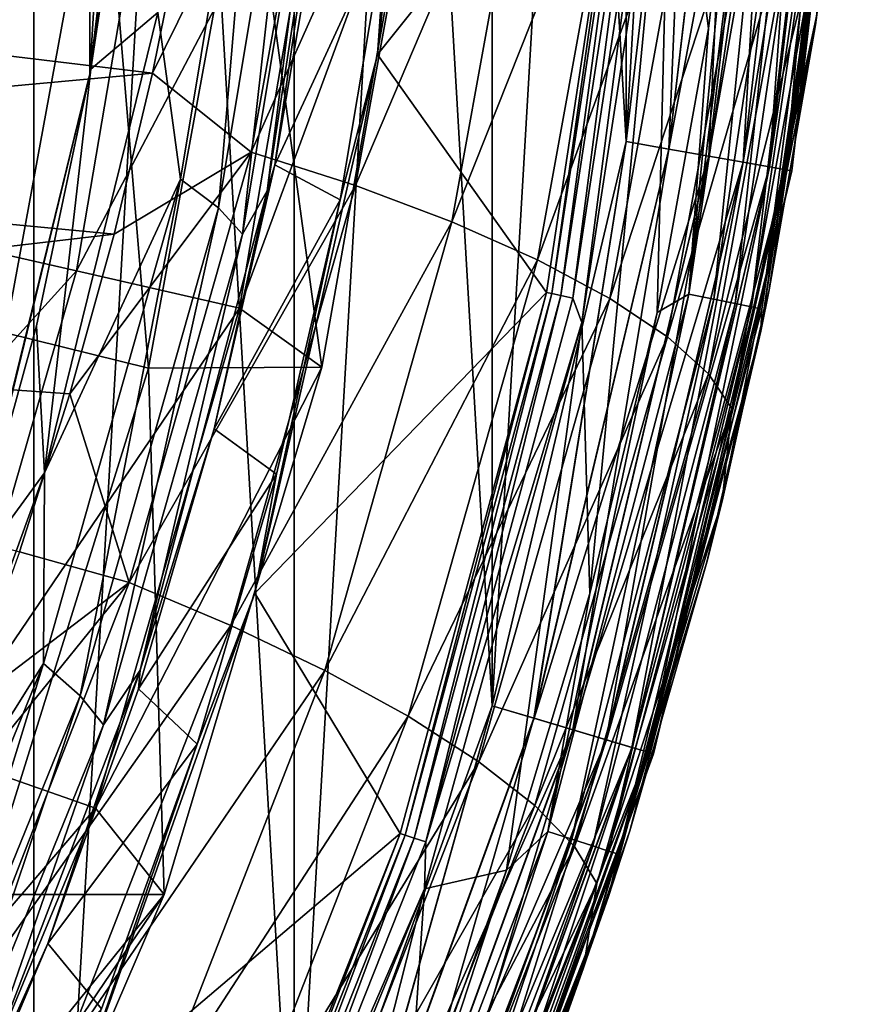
# Model space of a CAD drawing. Header units: metres. Extents: x -24 to 24, y -238 to 25.
# Tile 453 of 477: x 20.46 to 24.46, y -8.22 to -3.54. Entities that reach past the tile are written whole.
import ezdxf

# ---------------------------------------------------------------- set-up
doc = ezdxf.new("R2010")
doc.units = ezdxf.units.M
doc.layers.add('solid_10441023_001', color=7, linetype='CONTINUOUS')

msp = doc.modelspace()

# ---------------------------------------------------------------- linework, layer by layer
at = {"layer": 'solid_10441023_001'}
for points in [[(20.524097, -11.851219, 43.900002), (20.524097, 11.851219, 43.900002), (19.009293, 14.154038, 43.900002)], [(19.009293, -14.154038, 43.900002), (20.524097, -11.851219, 43.900002), (19.009293, 14.154038, 43.900002)], [(19.009293, 14.154038, -103.199997), (20.524097, 11.851219, -103.199997), (19.009293, -14.154038, -103.199997)], [(20.524097, 11.851219, -103.199997), (20.524097, -11.851219, -103.199997), (19.009293, -14.154038, -103.199997)], [(21.761288, -9.388096, 43.900002), (21.761288, 9.388096, 43.900002), (20.524097, 11.851219, 43.900002)], [(20.524097, -11.851219, 43.900002), (21.761288, -9.388096, 43.900002), (20.524097, 11.851219, 43.900002)], [(20.524097, 11.851219, -103.199997), (21.761288, 9.388096, -103.199997), (20.524097, -11.851219, -103.199997)], [(21.761288, 9.388096, -103.199997), (21.761288, -9.388096, -103.199997), (20.524097, -11.851219, -103.199997)], [(22.704126, -6.797986, 43.900002), (22.704126, 6.797986, 43.900002), (21.761288, 9.388096, 43.900002)], [(21.761288, -9.388096, 43.900002), (22.704126, -6.797986, 43.900002), (21.761288, 9.388096, 43.900002)], [(21.761288, 9.388096, -103.199997), (22.704126, 6.797986, -103.199997), (21.761288, -9.388096, -103.199997)], [(22.704126, 6.797986, -103.199997), (22.704126, -6.797986, -103.199997), (21.761288, -9.388096, -103.199997)], [(23.339863, -4.115924, 43.900002), (23.339863, 4.115924, 43.900002), (22.704126, 6.797986, 43.900002)], [(22.704126, -6.797986, 43.900002), (23.339863, -4.115924, 43.900002), (22.704126, 6.797986, 43.900002)], [(22.704126, 6.797986, -103.199997), (23.339863, 4.115924, -103.199997), (22.704126, -6.797986, -103.199997)], [(20.170647, 6.308546, 56.700001), (20.784254, 3.829834, 56.700001), (20.181662, -6.273217, 56.700001)], [(23.339863, 4.115924, -103.199997), (23.339863, -4.115924, -103.199997), (22.704126, -6.797986, -103.199997)], [(23.339863, -4.115924, 43.900002), (23.659895, -1.378189, 43.900002), (23.339863, 4.115924, 43.900002)], [(23.339863, 4.115924, -103.199997), (23.659895, 1.378189, -103.199997), (23.339863, -4.115924, -103.199997)], [(20.784254, 3.829834, 56.700001), (20.790928, -3.793433, 56.700001), (20.181662, -6.273217, 56.700001)], [(20.784254, 3.829834, 56.700001), (21.094431, 1.295263, 56.700001), (20.790928, -3.793433, 56.700001)], [(23.659895, 1.378189, -103.199997), (23.659895, -1.378189, -103.199997), (23.339863, -4.115924, -103.199997)], [(21.094431, 1.295263, 56.700001), (21.09667, -1.258292, 56.700001), (20.790928, -3.793433, 56.700001)], [(22.15851, -3.701208, 51.180927), (22.439106, -1.088601, 51.180927), (23.360973, -2.198686, 46.855011)], [(22.346767, -1.741746, 51.595924), (22.439106, -1.088601, 51.180927), (22.15851, -3.701208, 51.180927)], [(21.09667, -1.258292, 56.700001), (20.794847, -3.771888, 72.732124), (20.790928, -3.793433, 56.700001)], [(21.09667, -1.258292, 56.700001), (20.981297, -2.537324, 72.431389), (20.794847, -3.771888, 72.732124)], [(23.543854, -4.151417, 43.872742), (23.659895, -1.378189, 43.900002), (23.339863, -4.115924, 43.900002)], [(23.543056, -4.151276, -103.172958), (23.339863, -4.115924, -103.199997), (23.659895, -1.378189, -103.199997)], [(23.543056, -4.151276, -103.172958), (23.659895, -1.378189, -103.199997), (23.865801, -1.390025, -103.172958)], [(23.543056, -4.151276, -103.172958), (23.865801, -1.390025, -103.172958), (23.733332, -4.184826, -103.093132)], [(23.866608, -1.390072, 43.872742), (23.659895, -1.378189, 43.900002), (23.543854, -4.151417, 43.872742)], [(23.866608, -1.390072, 43.872742), (23.543854, -4.151417, 43.872742), (24.059408, -1.401301, 43.792717)], [(23.543854, -4.151417, 43.872742), (23.734045, -4.184953, 43.792717), (24.059408, -1.401301, 43.792717)], [(23.865801, -1.390025, -103.172958), (24.058683, -1.401259, -103.093132), (23.733332, -4.184826, -103.093132)], [(23.733332, -4.184826, -103.093132), (24.058683, -1.401259, -103.093132), (23.896744, -4.213641, -102.965981)], [(24.059408, -1.401301, 43.792717), (23.734045, -4.184953, 43.792717), (24.224928, -1.410941, 43.66539)], [(24.058683, -1.401259, -103.093132), (24.224337, -1.410907, -102.965981), (23.896744, -4.213641, -102.965981)], [(23.734045, -4.184953, 43.792717), (23.897327, -4.213744, 43.66539), (24.224928, -1.410941, 43.66539)], [(23.896744, -4.213641, -102.965981), (24.224337, -1.410907, -102.965981), (24.022135, -4.235751, -102.800179)], [(24.224928, -1.410941, 43.66539), (23.897327, -4.213744, 43.66539), (24.351866, -1.418335, 43.499454)], [(23.897327, -4.213744, 43.66539), (24.022549, -4.235823, 43.499454), (24.351866, -1.418335, 43.499454)], [(24.224337, -1.410907, -102.965981), (24.351446, -1.41831, -102.800179), (24.022135, -4.235751, -102.800179)], [(24.022135, -4.235751, -102.800179), (24.351446, -1.41831, -102.800179), (24.100945, -4.249647, -102.607056)], [(24.351866, -1.418335, 43.499454), (24.022549, -4.235823, 43.499454), (24.431553, -1.422976, 43.306248)], [(24.022549, -4.235823, 43.499454), (24.101158, -4.249684, 43.306248), (24.431553, -1.422976, 43.306248)], [(24.351446, -1.41831, -102.800179), (24.431337, -1.422963, -102.607056), (24.100945, -4.249647, -102.607056)], [(24.100945, -4.249647, -102.607056), (24.431337, -1.422963, -102.607056), (24.12779, -4.25438, -102.400002)], [(24.431553, -1.422976, 43.306248), (24.101158, -4.249684, 43.306248), (24.458549, -1.424548, 43.099998)], [(24.101158, -4.249684, 43.306248), (24.12779, -4.25438, 43.099998), (24.458549, -1.424548, 43.099998)], [(24.431337, -1.422963, -102.607056), (24.458549, -1.424548, -102.400002), (24.12779, -4.25438, -102.400002)], [(24.12779, -4.25438, 43.099998), (24.12779, -4.25438, -102.400002), (24.458549, -1.424548, -102.400002)], [(24.458549, -1.424548, 43.099998), (24.12779, -4.25438, 43.099998), (24.458549, -1.424548, -102.400002)], [(22.202972, -3.072407, 51.595924), (22.346767, -1.741746, 51.595924), (22.15851, -3.701208, 51.180927)], [(21.114202, -3.502136, 72.400429), (21.613264, -1.938466, 71.624657), (21.221191, -4.294721, 72.256012)], [(21.401554, -4.430087, 71.901482), (21.221191, -4.294721, 72.256012), (21.613264, -1.938466, 71.624657)], [(21.796762, -2.055002, 71.265076), (21.401554, -4.430087, 71.901482), (21.613264, -1.938466, 71.624657)], [(21.515564, -4.555641, 71.528137), (21.401554, -4.430087, 71.901482), (21.796762, -2.055002, 71.265076)], [(21.912752, -2.168654, 70.88855), (21.515564, -4.555641, 71.528137), (21.796762, -2.055002, 71.265076)], [(21.988907, -2.02266, 70.443764), (21.670458, -4.227142, 70.825256), (21.633259, -4.34932, 71.067192)], [(21.988907, -2.02266, 70.443764), (21.633259, -4.34932, 71.067192), (21.912752, -2.168654, 70.88855)], [(21.988907, -2.02266, 70.443764), (21.885353, -2.956604, 70.523384), (21.670458, -4.227142, 70.825256)], [(21.936775, -2.071471, 75.103783), (21.243793, -3.020166, 75.47554), (21.08894, -3.790512, 75.685593)], [(21.556774, -4.165396, 75.673981), (21.936775, -2.071471, 75.103783), (21.08894, -3.790512, 75.685593)], [(22.441536, -2.18533, 74.931435), (21.936775, -2.071471, 75.103783), (21.556774, -4.165396, 75.673981)], [(16.659605, -4.27758, 45), (17.064367, -2.155811, 45), (20.846899, -2.531168, 45)], [(21.633259, -4.34932, 71.067192), (21.515564, -4.555641, 71.528137), (21.912752, -2.168654, 70.88855)], [(22.053175, -4.324669, 75.513771), (22.441536, -2.18533, 74.931435), (21.556774, -4.165396, 75.673981)], [(22.907351, -2.315674, 74.679497), (22.441536, -2.18533, 74.931435), (22.053175, -4.324669, 75.513771)], [(22.15851, -3.701208, 51.180927), (23.360973, -2.198686, 46.855011), (22.961107, -4.832891, 46.855011)], [(22.986284, -4.83819, 46.793278), (22.961107, -4.832891, 46.855011), (23.360973, -2.198686, 46.855011)], [(23.387009, -2.201137, 46.79261), (22.986284, -4.83819, 46.793278), (23.360973, -2.198686, 46.855011)], [(23.030022, -4.847395, 46.743435), (22.986284, -4.83819, 46.793278), (23.387009, -2.201137, 46.79261)], [(23.387009, -2.201137, 46.79261), (23.432343, -2.205403, 46.742443), (23.030022, -4.847395, 46.743435)], [(23.030022, -4.847395, 46.743435), (23.432343, -2.205403, 46.742443), (23.087402, -4.859473, 46.71114)], [(23.432343, -2.205403, 46.742443), (23.490229, -2.210851, 46.710873), (23.087402, -4.859473, 46.71114)], [(23.087402, -4.859473, 46.71114), (23.490229, -2.210851, 46.710873), (23.129917, -4.975877, 46.700001)], [(23.490229, -2.210851, 46.710873), (23.554991, -2.216947, 46.700001), (23.129917, -4.975877, 46.700001)], [(23.129917, -4.975877, 46.700001), (23.554991, -2.216947, 46.700001), (23.167906, -6.264826, 46.700001)], [(23.554991, -2.216947, 46.700001), (23.488382, -4.929082, 46.700001), (23.167906, -6.264826, 46.700001)], [(23.554991, -2.216947, 46.700001), (23.731827, -3.577746, 46.700001), (23.488382, -4.929082, 46.700001)], [(23.554991, -2.216947, 46.700001), (23.897388, -2.216947, 46.700001), (23.731827, -3.577746, 46.700001)], [(23.63826, -4.841142, 46.716904), (23.731827, -3.577746, 46.700001), (23.897388, -2.216947, 46.700001)], [(23.962067, -2.222947, 46.704239), (23.63826, -4.841142, 46.716904), (23.897388, -2.216947, 46.700001)], [(23.962067, -2.222947, 46.704239), (24.02574, -2.228854, 46.7169), (23.63826, -4.841142, 46.716904)], [(23.756561, -4.86537, 46.766792), (23.63826, -4.841142, 46.716904), (24.02574, -2.228854, 46.7169)], [(23.756561, -4.86537, 46.766792), (24.02574, -2.228854, 46.7169), (24.145981, -2.240008, 46.766792)], [(23.85816, -4.886178, 46.84626), (23.756561, -4.86537, 46.766792), (24.145981, -2.240008, 46.766792)], [(23.85816, -4.886178, 46.84626), (24.145981, -2.240008, 46.766792), (24.249245, -2.249588, 46.84626)], [(21.125587, -2.380282, 50.707111), (19.995623, -2.252966, 53.776043), (19.617643, -4.477599, 53.776043)], [(23.936121, -4.902144, 46.949886), (23.85816, -4.886178, 46.84626), (24.249245, -2.249588, 46.84626)], [(23.936121, -4.902144, 46.949886), (24.249245, -2.249588, 46.84626), (24.328484, -2.256939, 46.949886)], [(23.936121, -4.902144, 46.949886), (24.328484, -2.256939, 46.949886), (23.985119, -4.912179, 47.070591)], [(24.378286, -2.261559, 47.070591), (24.390997, -2.262738, 47.134785), (23.980917, -5.016537, 47.200001)], [(23.985119, -4.912179, 47.070591), (24.378286, -2.261559, 47.070591), (23.980917, -5.016537, 47.200001)], [(24.390997, -2.262738, 47.134785), (24.39526, -2.263022, 47.200001), (23.980917, -5.016537, 47.200001)], [(24.020916, -4.82137, 72.393799), (23.980917, -5.016537, 47.200001), (24.39526, -2.263022, 47.200001)], [(24.328484, -2.256939, 46.949886), (24.378286, -2.261559, 47.070591), (23.985119, -4.912179, 47.070591)], [(24.23996, -3.560103, 72.09655), (24.020916, -4.82137, 72.393799), (24.39526, -2.263022, 47.200001)], [(24.246872, -3.512726, 72.085403), (24.23996, -3.560103, 72.09655), (24.39526, -2.263022, 47.200001)], [(22.511211, -4.497025, 75.273056), (22.907351, -2.315674, 74.679497), (22.053175, -4.324669, 75.513771)], [(23.321499, -2.458941, 74.354843), (22.907351, -2.315674, 74.679497), (22.511211, -4.497025, 75.273056)], [(21.125587, -2.380282, 50.707111), (19.617643, -4.477599, 53.776043), (20.726248, -4.73063, 50.707111)], [(21.125587, -2.380282, 50.707111), (20.726248, -4.73063, 50.707111), (21.916626, -2.469411, 47.532578)], [(20.726248, -4.73063, 50.707111), (21.502333, -4.907767, 47.532578), (21.916626, -2.469411, 47.532578)], [(21.916626, -2.469411, 47.532578), (21.502333, -4.907767, 47.532578), (22.347872, -2.612013, 44.299999)], [(22.918373, -4.677755, 74.958412), (23.321499, -2.458941, 74.354843), (22.511211, -4.497025, 75.273056)], [(23.672668, -2.611219, 73.966331), (23.321499, -2.458941, 74.354843), (22.918373, -4.677755, 74.958412)], [(16.659605, -4.27758, 45), (20.846899, -2.531168, 45), (20.389797, -5.02555, 45)], [(20.846899, -2.531168, 45), (21.069456, -5.193069, 44.299999), (20.389797, -5.02555, 45)], [(20.794847, -3.771888, 72.732124), (20.981297, -2.537324, 72.431389), (21.114202, -3.502136, 72.400429)], [(20.846899, -2.531168, 45), (21.541796, -2.61554, 44.299999), (21.069456, -5.193069, 44.299999)], [(21.069456, -5.193069, 44.299999), (21.541796, -2.61554, 44.299999), (21.893515, -5.188836, 44.299999)], [(21.502333, -4.907767, 47.532578), (21.893515, -5.188836, 44.299999), (22.347872, -2.612013, 44.299999)], [(21.541796, -2.61554, 44.299999), (22.347872, -2.612013, 44.299999), (21.893515, -5.188836, 44.299999)], [(23.263538, -4.861924, 74.578423), (23.672668, -2.611219, 73.966331), (22.918373, -4.677755, 74.958412)], [(23.951267, -2.768348, 73.524582), (23.672668, -2.611219, 73.966331), (23.263538, -4.861924, 74.578423)], [(23.537281, -5.044501, 74.143478), (23.951267, -2.768348, 73.524582), (23.263538, -4.861924, 74.578423)], [(24.149685, -2.926037, 73.041664), (23.951267, -2.768348, 73.524582), (23.537281, -5.044501, 74.143478)], [(23.732122, -5.220499, 73.665451), (24.149685, -2.926037, 73.041664), (23.537281, -5.044501, 74.143478)], [(24.262503, -3.079978, 72.530762), (24.149685, -2.926037, 73.041664), (23.732122, -5.220499, 73.665451)], [(21.670458, -4.227142, 70.825256), (21.885353, -2.956604, 70.523384), (22.202972, -3.072407, 51.595924)], [(21.08894, -3.790512, 75.685593), (21.243793, -3.020166, 75.47554), (17.033489, -3.302122, 76.014214)], [(21.670458, -4.227142, 70.825256), (22.202972, -3.072407, 51.595924), (21.980013, -4.392114, 51.595924)], [(21.980013, -4.392114, 51.595924), (22.202972, -3.072407, 51.595924), (22.15851, -3.701208, 51.180927)], [(23.842741, -5.38511, 73.157402), (24.262503, -3.079978, 72.530762), (23.732122, -5.220499, 73.665451)], [(23.842741, -5.38511, 73.157402), (24.246872, -3.512726, 72.085403), (24.262503, -3.079978, 72.530762)], [(21.08894, -3.790512, 75.685593), (17.033489, -3.302122, 76.014214), (16.904995, -4.174601, 76.244781)], [(20.574381, -5.691308, 72.987015), (21.114202, -3.502136, 72.400429), (21.221191, -4.294721, 72.256012)], [(20.794847, -3.771888, 72.732124), (21.114202, -3.502136, 72.400429), (20.574381, -5.691308, 72.987015)], [(23.842741, -5.38511, 73.157402), (24.23996, -3.560103, 72.09655), (24.246872, -3.512726, 72.085403)], [(23.63826, -4.841142, 46.716904), (23.488382, -4.929082, 46.700001), (23.731827, -3.577746, 46.700001)], [(23.796267, -5.825925, 72.712822), (24.020916, -4.82137, 72.393799), (24.23996, -3.560103, 72.09655)], [(23.796267, -5.825925, 72.712822), (24.23996, -3.560103, 72.09655), (23.842741, -5.38511, 73.157402)], [(21.57478, -6.263181, 51.180927), (22.15851, -3.701208, 51.180927), (22.961107, -4.832891, 46.855011)], [(21.980013, -4.392114, 51.595924), (22.15851, -3.701208, 51.180927), (21.57478, -6.263181, 51.180927)], [(20.905996, -4.555474, 75.894745), (21.08894, -3.790512, 75.685593), (16.904995, -4.174601, 76.244781)], [(20.536068, -4.992267, 73.028839), (20.794847, -3.771888, 72.732124), (20.574381, -5.691308, 72.987015)], [(20.790928, -3.793433, 56.700001), (20.794847, -3.771888, 72.732124), (20.536068, -4.992267, 73.028839)], [(21.556774, -4.165396, 75.673981), (21.08894, -3.790512, 75.685593), (20.905996, -4.555474, 75.894745)], [(20.790928, -3.793433, 56.700001), (20.206104, -6.194044, 73.32045), (20.181662, -6.273217, 56.700001)], [(20.790928, -3.793433, 56.700001), (20.536068, -4.992267, 73.028839), (20.206104, -6.194044, 73.32045)], [(22.902708, -6.856621, 43.872742), (23.339863, -4.115924, 43.900002), (22.704126, -6.797986, 43.900002)], [(22.901934, -6.856389, -103.172958), (22.704126, -6.797986, -103.199997), (23.339863, -4.115924, -103.199997)], [(22.901934, -6.856389, -103.172958), (23.339863, -4.115924, -103.199997), (23.543056, -4.151276, -103.172958)], [(23.543854, -4.151417, 43.872742), (23.339863, -4.115924, 43.900002), (22.902708, -6.856621, 43.872742)], [(21.556774, -4.165396, 75.673981), (20.905996, -4.555474, 75.894745), (20.695044, -5.314226, 76.102959)], [(20.977695, -6.211723, 76.235596), (21.556774, -4.165396, 75.673981), (20.695044, -5.314226, 76.102959)], [(22.053175, -4.324669, 75.513771), (21.556774, -4.165396, 75.673981), (20.977695, -6.211723, 76.235596)], [(22.901934, -6.856389, -103.172958), (23.543056, -4.151276, -103.172958), (23.087027, -6.911802, -103.093132)], [(23.543854, -4.151417, 43.872742), (22.902708, -6.856621, 43.872742), (23.734045, -4.184953, 43.792717)], [(23.543056, -4.151276, -103.172958), (23.733332, -4.184826, -103.093132), (23.087027, -6.911802, -103.093132)], [(20.905996, -4.555474, 75.894745), (16.904995, -4.174601, 76.244781), (16.750702, -5.041263, 76.473579)], [(22.902708, -6.856621, 43.872742), (23.087721, -6.91201, 43.792717), (23.734045, -4.184953, 43.792717)], [(23.087027, -6.911802, -103.093132), (23.733332, -4.184826, -103.093132), (23.245989, -6.959392, -102.965981)], [(23.734045, -4.184953, 43.792717), (23.087721, -6.91201, 43.792717), (23.897327, -4.213744, 43.66539)], [(23.733332, -4.184826, -103.093132), (23.896744, -4.213641, -102.965981), (23.245989, -6.959392, -102.965981)], [(21.382097, -5.482113, 71.123421), (21.670458, -4.227142, 70.825256), (21.980013, -4.392114, 51.595924)], [(21.633259, -4.34932, 71.067192), (21.670458, -4.227142, 70.825256), (21.382097, -5.482113, 71.123421)], [(23.087721, -6.91201, 43.792717), (23.246555, -6.959562, 43.66539), (23.897327, -4.213744, 43.66539)], [(23.245989, -6.959392, -102.965981), (23.896744, -4.213641, -102.965981), (23.367966, -6.99591, -102.800179)], [(23.897327, -4.213744, 43.66539), (23.246555, -6.959562, 43.66539), (24.022549, -4.235823, 43.499454)], [(23.246555, -6.959562, 43.66539), (23.368366, -6.99603, 43.499454), (24.022549, -4.235823, 43.499454)], [(23.896744, -4.213641, -102.965981), (24.022135, -4.235751, -102.800179), (23.367966, -6.99591, -102.800179)], [(23.367966, -6.99591, -102.800179), (24.022135, -4.235751, -102.800179), (23.44463, -7.018861, -102.607056)], [(24.022549, -4.235823, 43.499454), (23.368366, -6.99603, 43.499454), (24.101158, -4.249684, 43.306248)], [(23.368366, -6.99603, 43.499454), (23.444836, -7.018923, 43.306248), (24.101158, -4.249684, 43.306248)], [(24.022135, -4.235751, -102.800179), (24.100945, -4.249647, -102.607056), (23.44463, -7.018861, -102.607056)], [(23.44463, -7.018861, -102.607056), (24.100945, -4.249647, -102.607056), (23.470743, -7.026679, -102.400002)], [(24.101158, -4.249684, 43.306248), (23.444836, -7.018923, 43.306248), (24.12779, -4.25438, 43.099998)], [(23.444836, -7.018923, 43.306248), (23.470743, -7.026679, 43.099998), (24.12779, -4.25438, 43.099998)], [(24.100945, -4.249647, -102.607056), (24.12779, -4.25438, -102.400002), (23.470743, -7.026679, -102.400002)], [(23.470743, -7.026679, 43.099998), (23.470743, -7.026679, -102.400002), (24.12779, -4.25438, -102.400002)], [(24.12779, -4.25438, 43.099998), (23.470743, -7.026679, 43.099998), (24.12779, -4.25438, -102.400002)], [(20.574381, -5.691308, 72.987015), (21.221191, -4.294721, 72.256012), (20.569998, -6.597558, 72.873055)], [(20.745134, -6.751405, 72.523476), (20.569998, -6.597558, 72.873055), (21.221191, -4.294721, 72.256012)], [(21.401554, -4.430087, 71.901482), (20.745134, -6.751405, 72.523476), (21.221191, -4.294721, 72.256012)], [(21.461224, -6.415821, 76.087288), (22.053175, -4.324669, 75.513771), (20.977695, -6.211723, 76.235596)], [(21.633259, -4.34932, 71.067192), (21.382097, -5.482113, 71.123421), (21.02911, -6.628443, 71.677879)], [(21.633259, -4.34932, 71.067192), (21.02911, -6.628443, 71.677879), (21.515564, -4.555641, 71.528137)], [(22.511211, -4.497025, 75.273056), (22.053175, -4.324669, 75.513771), (21.461224, -6.415821, 76.087288)], [(21.382097, -5.482113, 71.123421), (21.980013, -4.392114, 51.595924), (21.678686, -5.696161, 51.595924)], [(21.678686, -5.696161, 51.595924), (21.980013, -4.392114, 51.595924), (21.57478, -6.263181, 51.180927)], [(20.855839, -6.888641, 72.153267), (20.745134, -6.751405, 72.523476), (21.401554, -4.430087, 71.901482)], [(21.515564, -4.555641, 71.528137), (20.855839, -6.888641, 72.153267), (21.401554, -4.430087, 71.901482)], [(20.726248, -4.73063, 50.707111), (19.617643, -4.477599, 53.776043), (18.992958, -6.645924, 53.776043)], [(21.90724, -6.62976, 75.85762), (22.511211, -4.497025, 75.273056), (21.461224, -6.415821, 76.087288)], [(22.918373, -4.677755, 74.958412), (22.511211, -4.497025, 75.273056), (21.90724, -6.62976, 75.85762)], [(20.695044, -5.314226, 76.102959), (20.905996, -4.555474, 75.894745), (16.750702, -5.041263, 76.473579)], [(21.02911, -6.628443, 71.677879), (20.855839, -6.888641, 72.153267), (21.515564, -4.555641, 71.528137)], [(22.303564, -6.847698, 75.552864), (22.918373, -4.677755, 74.958412), (21.90724, -6.62976, 75.85762)], [(23.263538, -4.861924, 74.578423), (22.918373, -4.677755, 74.958412), (22.303564, -6.847698, 75.552864)], [(20.726248, -4.73063, 50.707111), (18.992958, -6.645924, 53.776043), (20.066261, -7.021489, 50.707111)], [(20.726248, -4.73063, 50.707111), (20.066261, -7.021489, 50.707111), (21.502333, -4.907767, 47.532578)], [(21.57478, -6.263181, 51.180927), (22.961107, -4.832891, 46.855011), (22.265186, -7.40478, 46.855011)], [(22.2896, -7.412899, 46.793278), (22.265186, -7.40478, 46.855011), (22.961107, -4.832891, 46.855011)], [(22.986284, -4.83819, 46.793278), (22.2896, -7.412899, 46.793278), (22.961107, -4.832891, 46.855011)], [(22.332012, -7.427004, 46.743435), (22.2896, -7.412899, 46.793278), (22.986284, -4.83819, 46.793278)], [(22.639368, -7.06368, 75.181335), (23.263538, -4.861924, 74.578423), (22.303564, -6.847698, 75.552864)], [(22.332012, -7.427004, 46.743435), (22.986284, -4.83819, 46.793278), (23.030022, -4.847395, 46.743435)], [(22.332012, -7.427004, 46.743435), (23.030022, -4.847395, 46.743435), (22.387653, -7.445509, 46.71114)], [(23.030022, -4.847395, 46.743435), (23.087402, -4.859473, 46.71114), (22.387653, -7.445509, 46.71114)], [(22.387653, -7.445509, 46.71114), (23.087402, -4.859473, 46.71114), (23.129917, -4.975877, 46.700001)], [(23.537281, -5.044501, 74.143478), (23.263538, -4.861924, 74.578423), (22.639368, -7.06368, 75.181335)], [(23.63826, -4.841142, 46.716904), (22.967619, -7.395439, 46.716904), (23.488382, -4.929082, 46.700001)], [(23.082561, -7.43245, 46.766792), (22.967619, -7.395439, 46.716904), (23.63826, -4.841142, 46.716904)], [(23.756561, -4.86537, 46.766792), (23.082561, -7.43245, 46.766792), (23.63826, -4.841142, 46.716904)], [(23.18128, -7.464237, 46.84626), (23.082561, -7.43245, 46.766792), (23.756561, -4.86537, 46.766792)], [(23.85816, -4.886178, 46.84626), (23.18128, -7.464237, 46.84626), (23.756561, -4.86537, 46.766792)], [(24.020916, -4.82137, 72.393799), (23.724447, -6.115606, 72.699883), (23.980917, -5.016537, 47.200001)], [(23.796267, -5.825925, 72.712822), (23.724447, -6.115606, 72.699883), (24.020916, -4.82137, 72.393799)], [(20.066261, -7.021489, 50.707111), (20.817635, -7.284406, 47.532578), (21.502333, -4.907767, 47.532578)], [(21.502333, -4.907767, 47.532578), (20.817635, -7.284406, 47.532578), (21.893515, -5.188836, 44.299999)], [(23.257029, -7.488627, 46.949886), (23.18128, -7.464237, 46.84626), (23.85816, -4.886178, 46.84626)], [(23.936121, -4.902144, 46.949886), (23.257029, -7.488627, 46.949886), (23.85816, -4.886178, 46.84626)], [(23.936121, -4.902144, 46.949886), (23.304636, -7.503957, 47.070591), (23.257029, -7.488627, 46.949886)], [(23.936121, -4.902144, 46.949886), (23.985119, -4.912179, 47.070591), (23.304636, -7.503957, 47.070591)], [(23.304636, -7.503957, 47.070591), (23.985119, -4.912179, 47.070591), (23.980917, -5.016537, 47.200001)], [(22.967619, -7.395439, 46.716904), (23.167906, -6.264826, 46.700001), (23.488382, -4.929082, 46.700001)], [(20.206104, -6.194044, 73.32045), (20.536068, -4.992267, 73.028839), (20.574381, -5.691308, 72.987015)], [(22.381973, -7.668095, 46.700001), (23.129917, -4.975877, 46.700001), (22.771679, -7.57962, 46.700001)], [(22.387653, -7.445509, 46.71114), (23.129917, -4.975877, 46.700001), (22.381973, -7.668095, 46.700001)], [(23.129917, -4.975877, 46.700001), (23.167906, -6.264826, 46.700001), (22.771679, -7.57962, 46.700001)], [(20.456123, -6.066249, 76.310249), (20.695044, -5.314226, 76.102959), (16.750702, -5.041263, 76.473579)], [(20.389797, -5.02555, 45), (21.069456, -5.193069, 44.299999), (20.289858, -7.694909, 44.299999)], [(22.905481, -7.271808, 74.753181), (23.537281, -5.044501, 74.143478), (22.639368, -7.06368, 75.181335)], [(23.732122, -5.220499, 73.665451), (23.537281, -5.044501, 74.143478), (22.905481, -7.271808, 74.753181)], [(23.358332, -7.391773, 73.003403), (23.256807, -7.705254, 47.200001), (23.980917, -5.016537, 47.200001)], [(23.304636, -7.503957, 47.070591), (23.980917, -5.016537, 47.200001), (23.256807, -7.705254, 47.200001)], [(23.724447, -6.115606, 72.699883), (23.358332, -7.391773, 73.003403), (23.980917, -5.016537, 47.200001)], [(20.289858, -7.694909, 44.299999), (21.069456, -5.193069, 44.299999), (21.143063, -7.695509, 44.299999)], [(20.817635, -7.284406, 47.532578), (21.143063, -7.695509, 44.299999), (21.893515, -5.188836, 44.299999)], [(21.069456, -5.193069, 44.299999), (21.893515, -5.188836, 44.299999), (21.143063, -7.695509, 44.299999)], [(23.094637, -7.466396, 74.280098), (23.732122, -5.220499, 73.665451), (22.905481, -7.271808, 74.753181)], [(23.842741, -5.38511, 73.157402), (23.732122, -5.220499, 73.665451), (23.094637, -7.466396, 74.280098)], [(20.977695, -6.211723, 76.235596), (20.695044, -5.314226, 76.102959), (20.456123, -6.066249, 76.310249)], [(23.201666, -7.642131, 73.775017), (23.842741, -5.38511, 73.157402), (23.094637, -7.466396, 74.280098)], [(23.796267, -5.825925, 72.712822), (23.842741, -5.38511, 73.157402), (23.201666, -7.642131, 73.775017)], [(21.021484, -6.717058, 71.416801), (21.382097, -5.482113, 71.123421), (21.678686, -5.696161, 51.595924)], [(21.02911, -6.628443, 71.677879), (21.382097, -5.482113, 71.123421), (21.021484, -6.717058, 71.416801)], [(19.805033, -7.816234, 73.556389), (20.574381, -5.691308, 72.987015), (20.569998, -6.597558, 72.873055)], [(20.206104, -6.194044, 73.32045), (20.574381, -5.691308, 72.987015), (19.805033, -7.816234, 73.556389)], [(21.021484, -6.717058, 71.416801), (21.678686, -5.696161, 51.595924), (21.300062, -6.979898, 51.595924)], [(21.300062, -6.979898, 51.595924), (21.678686, -5.696161, 51.595924), (21.57478, -6.263181, 51.180927)], [(23.138159, -8.043239, 73.320221), (23.724447, -6.115606, 72.699883), (23.796267, -5.825925, 72.712822)], [(23.138159, -8.043239, 73.320221), (23.796267, -5.825925, 72.712822), (23.201666, -7.642131, 73.775017)], [(20.977695, -6.211723, 76.235596), (20.456123, -6.066249, 76.310249), (20.189184, -6.811369, 76.516701)], [(23.138159, -8.043239, 73.320221), (23.358332, -7.391773, 73.003403), (23.724447, -6.115606, 72.699883)], [(20.977695, -6.211723, 76.235596), (20.189184, -6.811369, 76.516701), (19.894201, -7.54974, 76.722244)], [(20.205269, -8.195433, 76.786156), (20.977695, -6.211723, 76.235596), (19.894201, -7.54974, 76.722244)], [(21.461224, -6.415821, 76.087288), (20.977695, -6.211723, 76.235596), (20.205269, -8.195433, 76.786156)], [(20.695898, -8.739472, 51.180927), (21.57478, -6.263181, 51.180927), (22.265186, -7.40478, 46.855011)], [(21.300062, -6.979898, 51.595924), (21.57478, -6.263181, 51.180927), (20.695898, -8.739472, 51.180927)], [(22.967619, -7.395439, 46.716904), (22.771679, -7.57962, 46.700001), (23.167906, -6.264826, 46.700001)], [(20.671402, -8.443225, 76.649162), (21.461224, -6.415821, 76.087288), (20.205269, -8.195433, 76.786156)], [(21.90724, -6.62976, 75.85762), (21.461224, -6.415821, 76.087288), (20.671402, -8.443225, 76.649162)], [(19.805033, -7.816234, 73.556389), (20.569998, -6.597558, 72.873055), (19.665485, -8.820252, 73.468628)], [(19.833315, -8.99205, 73.123856), (19.665485, -8.820252, 73.468628), (20.569998, -6.597558, 72.873055)], [(20.745134, -6.751405, 72.523476), (19.833315, -8.99205, 73.123856), (20.569998, -6.597558, 72.873055)], [(21.02911, -6.628443, 71.677879), (20.590166, -7.927497, 71.704346), (20.181459, -8.835251, 72.269188)], [(21.02911, -6.628443, 71.677879), (20.181459, -8.835251, 72.269188), (20.855839, -6.888641, 72.153267)], [(21.02911, -6.628443, 71.677879), (21.021484, -6.717058, 71.416801), (20.590166, -7.927497, 71.704346)], [(21.101122, -8.69769, 76.429993), (21.90724, -6.62976, 75.85762), (20.671402, -8.443225, 76.649162)], [(22.303564, -6.847698, 75.552864), (21.90724, -6.62976, 75.85762), (21.101122, -8.69769, 76.429993)], [(20.590166, -7.927497, 71.704346), (21.021484, -6.717058, 71.416801), (21.300062, -6.979898, 51.595924)], [(19.939404, -9.140633, 72.756683), (19.833315, -8.99205, 73.123856), (20.745134, -6.751405, 72.523476)], [(20.855839, -6.888641, 72.153267), (19.939404, -9.140633, 72.756683), (20.745134, -6.751405, 72.523476)], [(21.951843, -9.469101, 43.872742), (22.704126, -6.797986, 43.900002), (21.761288, -9.388096, 43.900002)], [(21.951099, -9.468781, -103.172958), (21.761288, -9.388096, -103.199997), (22.704126, -6.797986, -103.199997)], [(21.951099, -9.468781, -103.172958), (22.704126, -6.797986, -103.199997), (22.901934, -6.856389, -103.172958)], [(22.902708, -6.856621, 43.872742), (22.704126, -6.797986, 43.900002), (21.951843, -9.469101, 43.872742)], [(21.482689, -8.951879, 76.134628), (22.303564, -6.847698, 75.552864), (21.101122, -8.69769, 76.429993)], [(22.639368, -7.06368, 75.181335), (22.303564, -6.847698, 75.552864), (21.482689, -8.951879, 76.134628)], [(21.951099, -9.468781, -103.172958), (22.901934, -6.856389, -103.172958), (22.128508, -9.545307, -103.093132)], [(22.902708, -6.856621, 43.872742), (21.951843, -9.469101, 43.872742), (23.087721, -6.91201, 43.792717)], [(22.901934, -6.856389, -103.172958), (23.087027, -6.911802, -103.093132), (22.128508, -9.545307, -103.093132)], [(20.181459, -8.835251, 72.269188), (19.939404, -9.140633, 72.756683), (20.855839, -6.888641, 72.153267)], [(21.951843, -9.469101, 43.872742), (22.129175, -9.545594, 43.792717), (23.087721, -6.91201, 43.792717)], [(22.128508, -9.545307, -103.093132), (23.087027, -6.911802, -103.093132), (22.28087, -9.61103, -102.965981)], [(23.087721, -6.91201, 43.792717), (22.129175, -9.545594, 43.792717), (23.246555, -6.959562, 43.66539)], [(23.087027, -6.911802, -103.093132), (23.245989, -6.959392, -102.965981), (22.28087, -9.61103, -102.965981)], [(22.129175, -9.545594, 43.792717), (22.281416, -9.611264, 43.66539), (23.246555, -6.959562, 43.66539)], [(22.28087, -9.61103, -102.965981), (23.245989, -6.959392, -102.965981), (22.397785, -9.661461, -102.800179)], [(23.246555, -6.959562, 43.66539), (22.281416, -9.611264, 43.66539), (23.368366, -6.99603, 43.499454)], [(23.245989, -6.959392, -102.965981), (23.367966, -6.99591, -102.800179), (22.397785, -9.661461, -102.800179)], [(20.590166, -7.927497, 71.704346), (21.300062, -6.979898, 51.595924), (20.845495, -8.238749, 51.595924)], [(20.845495, -8.238749, 51.595924), (21.300062, -6.979898, 51.595924), (20.695898, -8.739472, 51.180927)], [(22.281416, -9.611264, 43.66539), (22.398169, -9.661627, 43.499454), (23.368366, -6.99603, 43.499454)], [(22.397785, -9.661461, -102.800179), (23.367966, -6.99591, -102.800179), (22.471264, -9.693157, -102.607056)], [(23.368366, -6.99603, 43.499454), (22.398169, -9.661627, 43.499454), (23.444836, -7.018923, 43.306248)], [(22.398169, -9.661627, 43.499454), (22.471464, -9.693243, 43.306248), (23.444836, -7.018923, 43.306248)], [(23.367966, -6.99591, -102.800179), (23.44463, -7.018861, -102.607056), (22.471264, -9.693157, -102.607056)], [(22.471264, -9.693157, -102.607056), (23.44463, -7.018861, -102.607056), (22.496294, -9.703955, -102.400002)], [(23.444836, -7.018923, 43.306248), (22.471464, -9.693243, 43.306248), (23.470743, -7.026679, 43.099998)], [(23.44463, -7.018861, -102.607056), (23.470743, -7.026679, -102.400002), (22.496294, -9.703955, -102.400002)], [(20.066261, -7.021489, 50.707111), (19.153933, -9.224048, 50.707111), (20.817635, -7.284406, 47.532578)], [(21.805681, -9.198847, 75.771133), (22.639368, -7.06368, 75.181335), (21.482689, -8.951879, 76.134628)], [(22.905481, -7.271808, 74.753181), (22.639368, -7.06368, 75.181335), (21.805681, -9.198847, 75.771133)], [(22.471464, -9.693243, 43.306248), (22.496294, -9.703955, 43.099998), (23.470743, -7.026679, 43.099998)], [(22.496294, -9.703955, 43.099998), (22.496294, -9.703955, -102.400002), (23.470743, -7.026679, -102.400002)], [(23.470743, -7.026679, 43.099998), (22.496294, -9.703955, 43.099998), (23.470743, -7.026679, -102.400002)], [(19.153933, -9.224048, 50.707111), (19.871143, -9.569438, 47.532578), (20.817635, -7.284406, 47.532578)], [(20.817635, -7.284406, 47.532578), (19.871143, -9.569438, 47.532578), (21.143063, -7.695509, 44.299999)], [(22.061279, -9.431849, 75.349434), (22.905481, -7.271808, 74.753181), (21.805681, -9.198847, 75.771133)], [(23.094637, -7.466396, 74.280098), (22.905481, -7.271808, 74.753181), (22.061279, -9.431849, 75.349434)], [(22.967619, -7.395439, 46.716904), (22.021849, -9.861146, 46.716904), (22.771679, -7.57962, 46.700001)], [(22.132059, -9.910498, 46.766792), (22.021849, -9.861146, 46.716904), (22.967619, -7.395439, 46.716904)], [(23.082561, -7.43245, 46.766792), (22.132059, -9.910498, 46.766792), (22.967619, -7.395439, 46.716904)], [(23.358332, -7.391773, 73.003403), (22.923765, -8.645866, 73.303787), (23.256807, -7.705254, 47.200001)], [(23.138159, -8.043239, 73.320221), (22.923765, -8.645866, 73.303787), (23.358332, -7.391773, 73.003403)], [(20.695898, -8.739472, 51.180927), (22.265186, -7.40478, 46.855011), (21.282183, -9.881194, 46.855011)], [(21.305519, -9.892029, 46.793278), (21.282183, -9.881194, 46.855011), (22.265186, -7.40478, 46.855011)], [(22.2896, -7.412899, 46.793278), (21.305519, -9.892029, 46.793278), (22.265186, -7.40478, 46.855011)], [(21.346058, -9.910851, 46.743435), (21.305519, -9.892029, 46.793278), (22.2896, -7.412899, 46.793278)], [(21.346058, -9.910851, 46.743435), (22.2896, -7.412899, 46.793278), (22.332012, -7.427004, 46.743435)], [(21.346058, -9.910851, 46.743435), (22.332012, -7.427004, 46.743435), (21.399242, -9.935545, 46.71114)], [(22.332012, -7.427004, 46.743435), (22.387653, -7.445509, 46.71114), (21.399242, -9.935545, 46.71114)], [(22.226711, -9.952882, 46.84626), (22.132059, -9.910498, 46.766792), (23.082561, -7.43245, 46.766792)], [(23.18128, -7.464237, 46.84626), (22.226711, -9.952882, 46.84626), (23.082561, -7.43245, 46.766792)], [(21.399242, -9.935545, 46.71114), (22.387653, -7.445509, 46.71114), (22.381973, -7.668095, 46.700001)], [(22.2425, -9.64452, 74.881058), (23.094637, -7.466396, 74.280098), (22.061279, -9.431849, 75.349434)], [(22.299341, -9.985404, 46.949886), (22.226711, -9.952882, 46.84626), (23.18128, -7.464237, 46.84626)], [(23.201666, -7.642131, 73.775017), (23.094637, -7.466396, 74.280098), (22.2425, -9.64452, 74.881058)], [(23.257029, -7.488627, 46.949886), (22.299341, -9.985404, 46.949886), (23.18128, -7.464237, 46.84626)], [(23.257029, -7.488627, 46.949886), (22.34499, -10.005845, 47.070591), (22.299341, -9.985404, 46.949886)], [(23.257029, -7.488627, 46.949886), (23.304636, -7.503957, 47.070591), (22.34499, -10.005845, 47.070591)], [(22.34499, -10.005845, 47.070591), (23.304636, -7.503957, 47.070591), (23.256807, -7.705254, 47.200001)], [(22.021849, -9.861146, 46.716904), (22.300844, -8.869737, 46.700001), (22.771679, -7.57962, 46.700001)], [(22.381973, -7.668095, 46.700001), (22.771679, -7.57962, 46.700001), (22.300844, -8.869737, 46.700001)], [(21.321844, -10.253359, 46.700001), (22.381973, -7.668095, 46.700001), (21.756929, -10.130942, 46.700001)], [(21.399242, -9.935545, 46.71114), (22.381973, -7.668095, 46.700001), (21.321844, -10.253359, 46.700001)], [(22.381973, -7.668095, 46.700001), (22.300844, -8.869737, 46.700001), (21.756929, -10.130942, 46.700001)], [(22.344395, -9.831052, 74.378792), (23.201666, -7.642131, 73.775017), (22.2425, -9.64452, 74.881058)], [(23.138159, -8.043239, 73.320221), (23.201666, -7.642131, 73.775017), (22.344395, -9.831052, 74.378792)], [(19.214392, -10.0845, 44.299999), (20.289858, -7.694909, 44.299999), (21.143063, -7.695509, 44.299999)], [(19.214392, -10.0845, 44.299999), (21.143063, -7.695509, 44.299999), (20.106707, -10.098037, 44.299999)], [(19.871143, -9.569438, 47.532578), (20.106707, -10.098037, 44.299999), (21.143063, -7.695509, 44.299999)], [(22.422331, -9.873654, 73.600075), (22.232285, -10.294442, 47.200001), (23.256807, -7.705254, 47.200001)], [(22.34499, -10.005845, 47.070591), (23.256807, -7.705254, 47.200001), (22.232285, -10.294442, 47.200001)], [(22.923765, -8.645866, 73.303787), (22.422331, -9.873654, 73.600075), (23.256807, -7.705254, 47.200001)], [(20.089975, -9.109162, 71.985039), (20.590166, -7.927497, 71.704346), (20.845495, -8.238749, 51.595924)], [(20.181459, -8.835251, 72.269188), (20.590166, -7.927497, 71.704346), (20.089975, -9.109162, 71.985039)], [(22.270594, -10.192236, 73.913261), (22.923765, -8.645866, 73.303787), (23.138159, -8.043239, 73.320221)], [(22.270594, -10.192236, 73.913261), (23.138159, -8.043239, 73.320221), (22.344395, -9.831052, 74.378792)], [(20.671402, -8.443225, 76.649162), (20.205269, -8.195433, 76.786156), (19.247587, -10.103288, 77.320534)]]:
    msp.add_3dface(points, dxfattribs=at)

doc.saveas('drawing.dxf')
